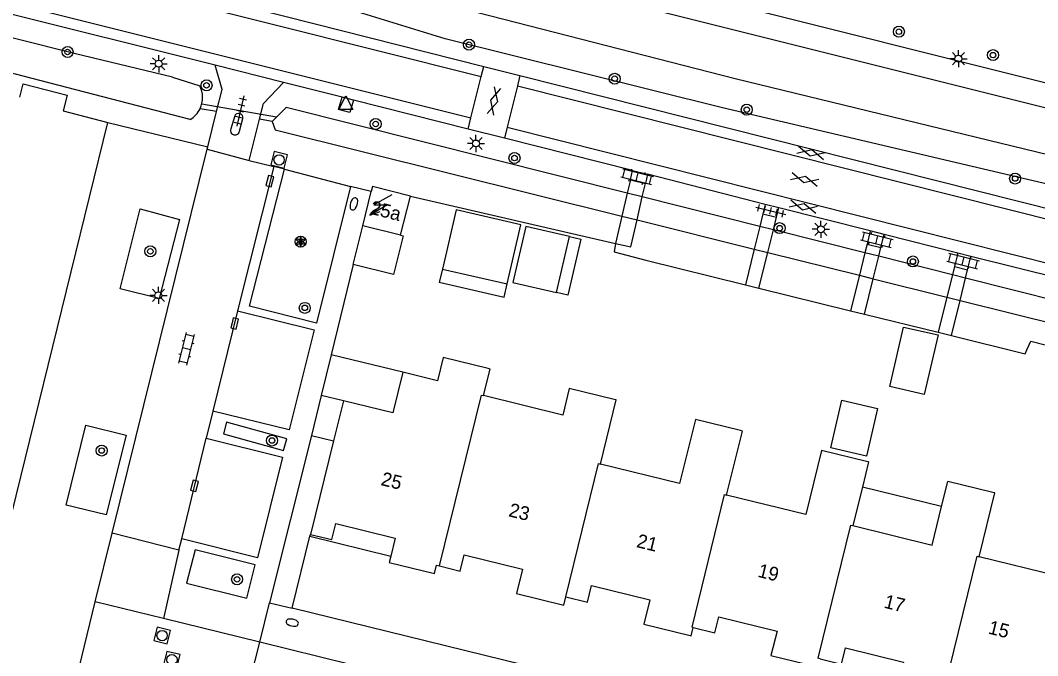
# Model space of a CAD drawing. Extents: x 128000 to 131008, y 398996 to 402500.
# Drawn here: x 128143.7 to 128217.7, y 399644.1 to 399690.3 of the extents above; entities that cross this region are included whole.
import ezdxf

# ---------------------------------------------------------------- set-up
doc = ezdxf.new("R2010")
doc.units = 0
for name, color, linetype in [('gg-afsc-erfafscheiding', 7, 'Continuous'), ('gg-afsc-muur', 7, 'Continuous'), ('gg-anno-huisnummerreeks BGT', 7, 'Continuous'), ('gg-bbg-bijgebouw', 7, 'Continuous'), ('gg-bbg-gedigitaliseerde bebouwing', 7, 'Continuous'), ('gg-bbg-gedigitaliseerde bijgebouw', 7, 'Continuous'), ('gg-bbg-hoofdgebouw', 7, 'Continuous'), ('gg-bbg-luifel en loopbrug', 7, 'Continuous'), ('gg-bbg-tussenscheiding', 7, 'Continuous'), ('gg-knt-verharding', 7, 'Continuous'), ('gg-knt-verharding nz', 7, 'Continuous'), ('gg-kntw-bovenkant insteek waterloop', 7, 'Continuous'), ('gg-kwrk-duiker nz buis', 7, 'Continuous'), ('gg-kwrk-kunstwerk niveau 01', 7, 'Continuous'), ('gt-grn-groengrens', 7, 'Continuous'), ('gt-grn-weggrens', 7, 'Continuous'), ('gt-symb-boom', 7, 'Continuous'), ('gt-symb-brandkraan', 7, 'Continuous'), ('gt-symb-gesloten verharding', 7, 'Continuous'), ('gt-symb-klinker verharding', 7, 'Continuous'), ('gt-symb-kolk', 7, 'Continuous'), ('gt-symb-lichtmast', 7, 'Continuous'), ('gt-symb-rioolschacht', 7, 'Continuous'), ('gt-symb-solitaire heester', 7, 'Continuous'), ('gt-symb-tegel verharding', 7, 'Continuous'), ('gt-symb-trafo symbool', 7, 'Continuous'), ('gt-symb-waterafsluiter', 7, 'Continuous')]:
    doc.layers.add(name, color=color, linetype=linetype)

# ---------------------------------------------------------------- blocks, each defined once
blk = doc.blocks.new('gt0-BOOM')
at = {"layer": 'gt-symb-boom'}
for radius in [0.4, 0.2]:
    blk.add_circle((0, 0), radius, dxfattribs=at)
blk = doc.blocks.new('gt0-LMAST')
at = {"layer": 'gt-symb-lichtmast'}
for p, q in [((-0.182, 0.173), (-0.447, 0.438)), ((-0.005, 0.246), (-0.005, 0.621)), ((0.172, 0.173), (0.437, 0.438)), ((-0.255, -0.004), (-0.63, -0.004)), ((-0.182, -0.181), (-0.447, -0.446)), ((-0.005, -0.254), (-0.005, -0.629)), ((0.437, -0.446), (0.172, -0.181)), ((0.245, -0.004), (0.62, -0.004))]:
    blk.add_line(p, q, dxfattribs=at)
blk.add_circle((-0.005, -0.004), 0.25, dxfattribs=at)
blk = doc.blocks.new('gt0-HSP')
at = {"layer": 'gt-symb-trafo symbool'}
for points in [[(0.771, 0.746), (-0.529, -0.004), (0.471, -0.004), (-0.829, -0.754)], [(-0.217, -0.24), (-0.829, -0.754), (-0.077, -0.48)]]:
    blk.add_lwpolyline(points, dxfattribs=at)
blk = doc.blocks.new('gt0-BR')
at = {"layer": 'gt-symb-brandkraan'}
for centre, radius, start, end in [((-0.244, 0), 0.206, 107.56694, 252.43307), ((0.599, -2.664), 3, 106.89205, 107.56694), ((0, -0.691), 0.938, 73.10799, 106.89205), ((-0.599, -2.664), 3, 72.43309, 73.10799), ((0.244, 0), 0.206, 287.56695, 72.43309), ((0.599, 2.664), 3, 252.43307, 253.10797), ((0, 0.691), 0.938, 253.10797, 286.89206), ((-0.599, 2.664), 3, 286.89206, 287.56695)]:
    blk.add_arc(centre, radius, start, end, dxfattribs=at)
blk = doc.blocks.new('gt0-KL1')
at = {"layer": 'gt-symb-klinker verharding'}
for p, q in [((-1.15, 0.3), (1.15, 0.3)), ((-1, -0.3), (-1, 0.3)), ((-0.5, 0.3), (-0.5, 0.45)), ((0, -0.3), (0, 0.3)), ((0.5, 0.3), (0.5, 0.45)), ((1, -0.3), (1, 0.3)), ((-1.15, -0.3), (1.15, -0.3)), ((-0.5, -0.45), (-0.5, -0.3)), ((0.5, -0.45), (0.5, -0.3))]:
    blk.add_line(p, q, dxfattribs=at)
blk = doc.blocks.new('gt0-TEG1')
at = {"layer": 'gt-symb-tegel verharding'}
for p, q in [((-1.125, 0), (1.125, 0)), ((-0.9, -0.25), (-0.9, 0.25)), ((-0.45, -0.25), (-0.45, 0.25)), ((0, -0.25), (0, 0.25)), ((0.45, -0.25), (0.45, 0.25)), ((0.9, -0.25), (0.9, 0.25))]:
    blk.add_line(p, q, dxfattribs=at)
blk = doc.blocks.new('gt0-GESVH1')
at = {"layer": 'gt-symb-gesloten verharding'}
for p, q in [((-0.992, -0.261), (0.008, 0.239)), ((0.008, -0.261), (-0.992, 0.239)), ((0.008, 0.239), (1.008, -0.261)), ((1.008, 0.239), (0.008, -0.261))]:
    blk.add_line(p, q, dxfattribs=at)
blk = doc.blocks.new('gt0-KOLK')
at = {"layer": 'gt-symb-kolk'}
blk.add_lwpolyline([(0, 0), (0.375, 0), (0.375, 0.4), (-0.375, 0.4), (-0.375, 0), (0, 0)], dxfattribs=at)
blk = doc.blocks.new('gt0-RS')
at = {"layer": 'gt-symb-rioolschacht'}
blk.add_lwpolyline([(-0.5, -0.5), (0.5, -0.5), (0.5, 0.5), (-0.5, 0.5)], close=True, dxfattribs=at)
blk.add_circle((0, 0), 0.375, dxfattribs=at)
blk = doc.blocks.new('gt0-WAFSL')
at = {"layer": 'gt-symb-waterafsluiter'}
for p, q in [((-0.5, -0.333), (0, 0.667)), ((0, 0.667), (0.5, -0.333)), ((0.5, -0.333), (-0.5, -0.333))]:
    blk.add_line(p, q, dxfattribs=at)
blk = doc.blocks.new('gt0-SH')
at = {"layer": 'gt-symb-solitaire heester'}
blk.add_circle((0, 0), 0.4, dxfattribs=at)
for centre, start, end in [((-0.346, 0.2), 270, 30), ((-0.346, -0.2), 330, 90), ((0, 0.4), 210, 330), ((0.346, 0.2), 150, 270), ((0.346, -0.2), 90, 210), ((0, -0.4), 30, 150)]:
    blk.add_arc(centre, 0.4, start, end, dxfattribs=at)

msp = doc.modelspace()

# ---------------------------------------------------------------- linework, layer by layer
at = {"layer": 'gg-afsc-erfafscheiding'}
for p, q in [((128172.1, 399677.54), (128187.022, 399674.106)), ((128216.787, 399666.08), (128216.917, 399666.364))]:
    msp.add_line(p, q, dxfattribs=at)
for points in [[(128187.022, 399674.106), (128186.915, 399673.497), (128189.22, 399672.882)], [(128216.917, 399666.364), (128217.202, 399666.985), (128221.664, 399665.853)]]:
    msp.add_lwpolyline(points, dxfattribs=at)
at = {"layer": 'gg-afsc-muur'}
for p, q in [((128167.94, 399672.56), (128166.338, 399666.006)), ((128189.22, 399672.882), (128196.454, 399671.097)), ((128197.441, 399670.853), (128204.101, 399669.21)), ((128205.103, 399668.963), (128210.469, 399667.639)), ((128211.425, 399667.403), (128216.787, 399666.08)), ((128165.617, 399663.054), (128164.905, 399660.142)), ((128164.905, 399660.142), (128166.511, 399659.75))]:
    msp.add_line(p, q, dxfattribs=at)
at = {"layer": 'gg-bbg-bijgebouw'}
msp.add_line((128167.94, 399672.56), (128168.638, 399675.388), dxfattribs=at)
msp.add_lwpolyline([(128171.39, 399674.7), (128171.57, 399674.66), (128170.87, 399671.84), (128167.94, 399672.56)], dxfattribs=at)
at = {"layer": 'gg-bbg-gedigitaliseerde bebouwing'}
for p, q in [((128177.419, 399663.044), (128177.89, 399664.97)), ((128205.41, 399658.21), (128204.96, 399656.385)), ((128204.96, 399656.385), (128204.269, 399653.584)), ((128210.709, 399654.966), (128211.16, 399656.8))]:
    msp.add_line(p, q, dxfattribs=at)
for points in [[(128183.65, 399663.56), (128183.173, 399661.625), (128177.419, 399663.044)], [(128204.269, 399653.584), (128210.019, 399652.165), (128210.709, 399654.966)]]:
    msp.add_lwpolyline(points, dxfattribs=at)
at = {"layer": 'gg-bbg-gedigitaliseerde bijgebouw'}
for p, q in [((128175.419, 399676.544), (128174.428, 399672.24)), ((128183.67, 399674.608), (128180.487, 399675.341)), ((128182.731, 399670.529), (128183.67, 399674.608)), ((128174.428, 399672.24), (128179.131, 399671.158))]:
    msp.add_line(p, q, dxfattribs=at)
for points in [[(128179.131, 399671.158), (128180.122, 399675.461), (128175.419, 399676.544)], [(128180.487, 399675.341), (128179.548, 399671.261), (128182.731, 399670.529)], [(128202.672, 399659.231), (128203.471, 399662.703), (128206.063, 399662.106), (128205.264, 399658.634), (128202.672, 399659.231)]]:
    msp.add_lwpolyline(points, dxfattribs=at)
at = {"layer": 'gg-bbg-hoofdgebouw'}
for p, q in [((128168.638, 399675.388), (128169.253, 399677.877)), ((128171.39, 399674.7), (128172.1, 399677.54)), ((128177.89, 399664.97), (128177.747, 399665.005)), ((128186.919, 399662.755), (128183.65, 399663.56)), ((128167.23, 399662.66), (128166.511, 399659.75)), ((128166.511, 399659.75), (128164.83, 399652.95)), ((128205.41, 399658.21), (128205.261, 399658.247)), ((128214.433, 399655.996), (128211.16, 399656.8))]:
    msp.add_line(p, q, dxfattribs=at)
for points in [[(128172.1, 399677.54), (128169.34, 399678.23), (128169.253, 399677.877)], [(128177.747, 399665.005), (128174.49, 399665.81), (128174.07, 399664.11), (128171.56, 399664.73)], [(128171.56, 399664.73), (128170.83, 399661.78), (128167.23, 399662.66)], [(128185.92, 399658.06), (128187.06, 399662.72), (128186.919, 399662.755)], [(128196.088, 399660.495), (128192.82, 399661.3), (128191.67, 399656.64), (128185.92, 399658.06)], [(128195.09, 399655.8), (128196.23, 399660.46), (128196.088, 399660.495)], [(128205.261, 399658.247), (128201.99, 399659.05), (128200.841, 399654.39), (128195.09, 399655.8)], [(128213.44, 399651.32), (128214.58, 399655.96), (128214.433, 399655.996)], [(128223.596, 399653.755), (128220.33, 399654.56), (128219.181, 399649.91), (128213.44, 399651.32)], [(128164.83, 399652.95), (128166.39, 399652.57), (128166.681, 399653.73), (128170.99, 399652.67), (128170.674, 399651.372)], [(128170.674, 399651.372), (128170.561, 399650.91), (128173.85, 399650.1), (128174, 399650.71), (128174.212, 399650.656)], [(128174.212, 399650.656), (128175.73, 399650.27), (128176.02, 399651.45), (128180.25, 399650.41), (128179.82, 399648.64), (128183.26, 399647.8), (128183.41, 399648.41)], [(128183.41, 399648.41), (128184.98, 399648.02), (128185.27, 399649.22), (128189.5, 399648.18), (128189.06, 399646.42), (128192.427, 399645.59)], [(128192.66, 399646.17), (128194.23, 399645.78), (128194.52, 399646.95), (128198.751, 399645.91), (128198.31, 399644.14), (128201.595, 399643.335)], [(128192.427, 399645.59), (128192.51, 399645.57), (128192.66, 399646.17)], [(128201.89, 399643.901), (128203.45, 399643.52), (128203.74, 399644.69), (128207.94, 399643.66), (128207.51, 399641.9), (128210.777, 399641.095)]]:
    msp.add_lwpolyline(points, dxfattribs=at)
at = {"layer": 'gg-bbg-luifel en loopbrug'}
for p, q in [((128166.338, 399666.006), (128165.617, 399663.054)), ((128171.56, 399664.73), (128166.338, 399666.006)), ((128167.23, 399662.66), (128165.617, 399663.054)), ((128210.709, 399654.966), (128204.96, 399656.385)), ((128164.797, 399652.817), (128164.83, 399652.95)), ((128164.797, 399652.817), (128170.674, 399651.372))]:
    msp.add_line(p, q, dxfattribs=at)
for points in [[(128183.67, 399674.608), (128184.488, 399674.42), (128183.549, 399670.341), (128182.731, 399670.529)], [(128174.428, 399672.24), (128174.205, 399671.272), (128178.908, 399670.19), (128179.131, 399671.158)], [(128206.959, 399663.691), (128207.955, 399668.02), (128210.454, 399667.445), (128209.458, 399663.116), (128206.959, 399663.691)]]:
    msp.add_lwpolyline(points, dxfattribs=at)
at = {"layer": 'gg-bbg-tussenscheiding'}
msp.add_line((128171.39, 399674.7), (128168.638, 399675.388), dxfattribs=at)
for points in [[(128174.212, 399650.656), (128177.273, 399663.08), (128177.419, 399663.044)], [(128183.41, 399648.41), (128185.779, 399658.095), (128185.92, 399658.06)], [(128192.66, 399646.17), (128192.575, 399646.191), (128194.944, 399655.836), (128195.09, 399655.8)], [(128201.89, 399643.901), (128201.743, 399643.937), (128204.124, 399653.62), (128204.269, 399653.584)], [(128211.07, 399641.65), (128210.922, 399641.686), (128213.294, 399651.356), (128213.44, 399651.32)]]:
    msp.add_lwpolyline(points, dxfattribs=at)
at = {"layer": 'gg-knt-verharding'}
for p, q in [((128162.948, 399699.671), (128249.258, 399677.998)), ((128157.908, 399687.06), (128115.351, 399697.697)), ((128162.579, 399697.959), (128248.783, 399676.314)), ((128160.866, 399691.153), (128177.437, 399686.972)), ((128162.875, 399685.802), (128157.908, 399687.06)), ((128177.257, 399686.248), (128177.437, 399686.972)), ((128177.437, 399686.972), (128180.068, 399686.308)), ((128167.134, 399684.728), (128162.875, 399685.802)), ((128176.504, 399683.225), (128177.257, 399686.248)), ((128180.068, 399686.308), (128179.883, 399685.565)), ((128180.068, 399686.308), (128254.476, 399667.535)), ((128179.883, 399685.565), (128179.136, 399682.558)), ((128167.97, 399684.517), (128167.134, 399684.728)), ((128176.302, 399682.415), (128167.97, 399684.517)), ((128157.371, 399681.115), (128158.011, 399683.682)), ((128130.135, 399601.839), (128150.103, 399682.898)), ((128150.103, 399682.898), (128157.371, 399681.115)), ((128159.332, 399683.373), (128159.042, 399682.436)), ((128159.678, 399682.263), (128159.931, 399683.193)), ((128160.39, 399680.14), (128161.138, 399683.126)), ((128176.302, 399682.415), (128176.504, 399683.225)), ((128178.935, 399681.751), (128176.302, 399682.415)), ((128179.136, 399682.558), (128178.935, 399681.751)), ((128188.249, 399679.402), (128178.935, 399681.751)), ((128150.422, 399653.04), (128157.33, 399680.951)), ((128157.33, 399680.951), (128157.371, 399681.115)), ((128157.33, 399680.951), (128160.39, 399680.14)), ((128160.39, 399680.14), (128162.163, 399679.705)), ((128162.163, 399679.705), (128159.533, 399669.194)), ((128160.405, 399669.53), (128162.953, 399679.496)), ((128162.953, 399679.496), (128162.163, 399679.705)), ((128162.953, 399679.496), (128167.746, 399678.249)), ((128188.091, 399678.72), (128188.249, 399679.402)), ((128188.249, 399679.402), (128189.337, 399679.129)), ((128189.337, 399679.129), (128189.185, 399678.467)), ((128197.895, 399676.939), (128189.337, 399679.129)), ((128167.746, 399678.249), (128165.274, 399668.306)), ((128169.253, 399677.877), (128167.746, 399678.249)), ((128197.895, 399676.939), (128197.726, 399676.252)), ((128198.88, 399676.685), (128197.895, 399676.939)), ((128198.713, 399676.008), (128198.88, 399676.685)), ((128205.531, 399675.005), (128198.88, 399676.685)), ((128205.531, 399675.005), (128205.295, 399674.047)), ((128206.53, 399674.747), (128205.531, 399675.005)), ((128206.296, 399673.8), (128206.53, 399674.747)), ((128211.889, 399673.396), (128206.53, 399674.747)), ((128211.889, 399673.396), (128211.65, 399672.427)), ((128212.845, 399673.156), (128211.889, 399673.396)), ((128212.607, 399672.191), (128212.845, 399673.156)), ((128222.879, 399670.642), (128212.845, 399673.156)), ((128165.274, 399668.306), (128160.405, 399669.53)), ((128157.744, 399661.915), (128157.257, 399659.935)), ((128155.261, 399651.808), (128150.422, 399653.04)), ((128155.261, 399651.808), (128155.477, 399652.629)), ((128163.514, 399647.59), (128164.797, 399652.817)), ((128142.327, 399620.039), (128149.197, 399648.044)), ((128154.149, 399646.827), (128149.197, 399648.044)), ((128258.441, 399624.279), (128163.514, 399647.59)), ((128161.155, 399645.107), (128154.149, 399646.827)), ((128210.514, 399632.989), (128161.155, 399645.107))]:
    msp.add_line(p, q, dxfattribs=at)
for points in [[(128158.011, 399683.682), (128158.415, 399685.301), (128157.908, 399687.06)], [(128143.705, 399684.731), (128143.947, 399685.707), (128147.148, 399684.87), (128146.854, 399683.747), (128150.103, 399682.898)], [(128161.138, 399683.126), (128161.428, 399684.282), (128162.875, 399685.802)], [(128167.97, 399684.517), (128167.705, 399683.608), (128166.876, 399683.838), (128167.134, 399684.728)], [(128153.835, 399670.095), (128150.993, 399670.789), (128152.452, 399676.609), (128155.327, 399675.846), (128153.835, 399670.095)], [(128159.533, 399669.194), (128165.096, 399667.826), (128163.292, 399660.543), (128157.744, 399661.915)], [(128149.984, 399654.368), (128147.091, 399655.061), (128148.507, 399660.88), (128151.448, 399660.157), (128149.984, 399654.368)], [(128158.73, 399661.116), (128158.517, 399660.248), (128162.888, 399659.038), (128163.128, 399659.905), (128158.73, 399661.116)], [(128157.257, 399659.935), (128162.796, 399658.562), (128160.996, 399651.253), (128155.477, 399652.629)], [(128156.455, 399651.82), (128155.838, 399649.391), (128160.205, 399648.308), (128160.807, 399650.734), (128156.455, 399651.82)]]:
    msp.add_lwpolyline(points, dxfattribs=at)
for centre, radius, start, end in [((128159.619, 399683.241), 0.316, 351.32878, 155.22009), ((128159.351, 399682.317), 0.331, 158.88725, 350.67875)]:
    msp.add_arc(centre, radius, start, end, dxfattribs=at)
at = {"layer": 'gg-knt-verharding nz'}
for p, q in [((128000.047, 399730.676), (128177.257, 399686.248)), ((128179.883, 399685.565), (128268.027, 399663.358)), ((128179.136, 399682.558), (128267.29, 399660.352)), ((128159.533, 399669.194), (128157.744, 399661.915)), ((128155.477, 399652.629), (128157.257, 399659.935))]:
    msp.add_line(p, q, dxfattribs=at)
msp.add_lwpolyline([(128000, 399727.442), (128057.677, 399713.034), (128113.762, 399698.931), (128176.504, 399683.225)], dxfattribs=at)
at = {"layer": 'gg-kntw-bovenkant insteek waterloop'}
for p, q in [((128156.09, 399683.102), (128114.523, 399693.897)), ((128154.813, 399686.188), (128156.785, 399685.566)), ((128163.08, 399683.988), (128162.054, 399682.963)), ((128187.868, 399677.758), (128163.08, 399683.988)), ((128162.054, 399682.963), (128162.268, 399682.348)), ((128162.268, 399682.348), (128187.48, 399676.083)), ((128188.959, 399677.484), (128187.868, 399677.758)), ((128197.5, 399675.337), (128188.959, 399677.484)), ((128187.48, 399676.083), (128188.574, 399675.811)), ((128188.574, 399675.811), (128197.095, 399673.694)), ((128198.486, 399675.089), (128197.5, 399675.337)), ((128205.14, 399673.417), (128198.486, 399675.089)), ((128197.095, 399673.694), (128198.081, 399673.449)), ((128198.081, 399673.449), (128204.737, 399671.785)), ((128206.14, 399673.166), (128205.14, 399673.417)), ((128211.5, 399671.819), (128206.14, 399673.166)), ((128204.737, 399671.785), (128205.737, 399671.534)), ((128212.456, 399671.578), (128211.5, 399671.819)), ((128205.737, 399671.534), (128211.099, 399670.193)), ((128222.477, 399669.06), (128212.456, 399671.578)), ((128211.099, 399670.193), (128212.055, 399669.954)), ((128212.055, 399669.954), (128222.069, 399667.449))]:
    msp.add_line(p, q, dxfattribs=at)
for points in [[(128154.813, 399686.188), (128147.658, 399687.902), (128115.082, 399696.131)], [(128165.766, 399692.995), (128167.345, 399693.306), (128175.108, 399691.376), (128195.697, 399686.086), (128225.513, 399678.855), (128254.259, 399671.382)], [(128254.259, 399671.382), (128254.682, 399670.578), (128254.571, 399669.995), (128253.41, 399669.477), (128226.231, 399676.569), (128194.788, 399683.955), (128174.638, 399688.984), (128166.448, 399691.49)]]:
    msp.add_lwpolyline(points, dxfattribs=at)
for centre, radius, start, end in [((128155.123, 399684.704), 1.872, 334.43964, 27.41288), ((128155.123, 399684.706), 1.873, 301.07279, 334.36547)]:
    msp.add_arc(centre, radius, start, end, dxfattribs=at)
at = {"layer": 'gg-kwrk-duiker nz buis'}
msp.add_line((128162.368, 399683.276), (128156.933, 399684.224), dxfattribs=at)
at = {"layer": 'gg-kwrk-kunstwerk niveau 01'}
for p, q in [((128188.091, 399678.72), (128187.868, 399677.758)), ((128188.091, 399678.72), (128189.185, 399678.467)), ((128188.959, 399677.484), (128189.185, 399678.467)), ((128187.868, 399677.758), (128187.48, 399676.083)), ((128188.574, 399675.811), (128188.959, 399677.484)), ((128187.48, 399676.083), (128187.022, 399674.106)), ((128197.726, 399676.252), (128197.5, 399675.337)), ((128197.726, 399676.252), (128198.713, 399676.008)), ((128197.5, 399675.337), (128197.095, 399673.694)), ((128198.486, 399675.089), (128198.713, 399676.008)), ((128198.081, 399673.449), (128198.486, 399675.089)), ((128205.295, 399674.047), (128205.14, 399673.417)), ((128205.295, 399674.047), (128206.296, 399673.8)), ((128197.095, 399673.694), (128196.454, 399671.097)), ((128197.441, 399670.853), (128198.081, 399673.449)), ((128205.14, 399673.417), (128204.737, 399671.785)), ((128205.737, 399671.534), (128206.14, 399673.166)), ((128206.14, 399673.166), (128206.296, 399673.8)), ((128211.65, 399672.427), (128211.5, 399671.819)), ((128211.65, 399672.427), (128212.607, 399672.191)), ((128204.737, 399671.785), (128204.101, 399669.21)), ((128211.5, 399671.819), (128211.099, 399670.193)), ((128212.456, 399671.578), (128212.607, 399672.191)), ((128196.454, 399671.097), (128197.441, 399670.853)), ((128205.103, 399668.963), (128205.737, 399671.534)), ((128212.055, 399669.954), (128212.456, 399671.578)), ((128211.099, 399670.193), (128210.469, 399667.639)), ((128211.425, 399667.403), (128212.055, 399669.954)), ((128204.101, 399669.21), (128205.103, 399668.963)), ((128210.469, 399667.639), (128211.425, 399667.403))]:
    msp.add_line(p, q, dxfattribs=at)
msp.add_lwpolyline([(128187.022, 399674.106), (128188.123, 399673.853), (128188.574, 399675.811)], dxfattribs=at)
at = {"layer": 'gt-grn-groengrens'}
for p, q in [((128158.011, 399683.682), (128156.812, 399683.896)), ((128162.054, 399682.963), (128161.138, 399683.126))]:
    msp.add_line(p, q, dxfattribs=at)
at = {"layer": 'gt-grn-weggrens'}
for p, q in [((128164.905, 399660.142), (128161.86, 399647.98)), ((128149.197, 399648.044), (128150.422, 399653.04)), ((128155.261, 399651.808), (128154.149, 399646.827)), ((128161.155, 399645.107), (128161.86, 399647.98)), ((128161.86, 399647.98), (128163.514, 399647.59)), ((128159.88, 399640.19), (128161.155, 399645.107))]:
    msp.add_line(p, q, dxfattribs=at)

# ---------------------------------------------------------------- block references
at = {"layer": 'gt-symb-boom'}
for p in [(128207.61, 399689.492), (128176.357, 399688.546), (128147.183, 399688.02), (128214.452, 399687.793), (128186.955, 399686.074), (128157.283, 399685.591), (128196.554, 399683.822), (128169.582, 399682.785), (128179.669, 399680.307), (128216.06, 399678.816), (128198.94, 399675.211), (128153.199, 399673.527), (128208.629, 399672.787), (128164.428, 399669.416), (128162.037, 399659.772), (128149.663, 399659.04), (128159.503, 399649.68)]:
    msp.add_blockref('gt0-BOOM', p, dxfattribs=at)
at = {"layer": 'gt-symb-brandkraan'}
for p, rotation in [((128167.992, 399676.975), 72.90569440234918), ((128163.515, 399646.531), -12.186840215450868)]:
    msp.add_blockref('gt0-BR', p, dxfattribs=dict(at, rotation=rotation))
at = {"layer": 'gt-symb-gesloten verharding'}
for p, rotation in [((128178.167, 399684.458), 75.8803970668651), ((128201.209, 399680.688), -13.82779503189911), ((128200.762, 399678.762), -13.827795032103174), ((128200.659, 399676.784), -13.827795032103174)]:
    msp.add_blockref('gt0-GESVH1', p, dxfattribs=dict(at, rotation=rotation))
at = {"layer": 'gt-symb-klinker verharding'}
for p, rotation in [((128188.581, 399678.945), -14.119602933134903), ((128206.016, 399674.371), -14.119602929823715), ((128212.275, 399672.824), -14.119602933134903), ((128155.834, 399666.434), 76.22785456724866)]:
    msp.add_blockref('gt0-KL1', p, dxfattribs=dict(at, rotation=rotation))
at = {"layer": 'gt-symb-kolk'}
for p, rotation in [((128161.687, 399678.683), -104.06403671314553), ((128159.137, 399668.33), -104.30027745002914), ((128156.207, 399656.532), -104.30027745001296)]:
    msp.add_blockref('gt0-KOLK', p, dxfattribs=dict(at, rotation=rotation))
at = {"layer": 'gt-symb-lichtmast'}
for p in [(128211.942, 399687.537), (128153.812, 399687.167), (128176.873, 399681.372), (128201.946, 399675.134), (128153.791, 399670.327)]:
    msp.add_blockref('gt0-LMAST', p, dxfattribs=at)
at = {"layer": 'gt-symb-rioolschacht'}
for p, rotation in [((128162.559, 399680.171), -14.064036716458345), ((128154.055, 399645.586), -103.8277950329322), ((128154.767, 399643.838), -103.82779503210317)]:
    msp.add_blockref('gt0-RS', p, dxfattribs=dict(at, rotation=rotation))
at = {"layer": 'gt-symb-solitaire heester'}
msp.add_blockref('gt0-SH', (128164.128, 399674.229), dxfattribs=at)
at = {"layer": 'gt-symb-tegel verharding'}
for p, rotation in [((128159.729, 399683.727), -103.06333733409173), ((128198.298, 399676.468), -13.53585636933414)]:
    msp.add_blockref('gt0-TEG1', p, dxfattribs=dict(at, rotation=rotation))
at = {"layer": 'gt-symb-trafo symbool'}
msp.add_blockref('gt0-HSP', (128169.976, 399676.899), dxfattribs=at)
at = {"layer": 'gt-symb-waterafsluiter'}
msp.add_blockref('gt0-WAFSL', (128167.411, 399684.165), dxfattribs=at)

# ---------------------------------------------------------------- texts
at = {"layer": 'gg-anno-huisnummerreeks BGT'}
for s, rotation, p in [('25a', 346, (128169.113, 399676.262)), ('25', 346.2, (128169.901, 399656.541)), ('23', 346.2, (128179.183, 399654.275)), ('21', 346.2, (128188.482, 399652.033)), ('19', 346.2, (128197.294, 399649.871)), ('17', 346.2, (128206.465, 399647.625)), ('15', 346.2, (128214.047, 399645.744))]:
    msp.add_text(s, height=1, rotation=rotation, dxfattribs=at).set_placement(p)

doc.saveas('drawing.dxf')
